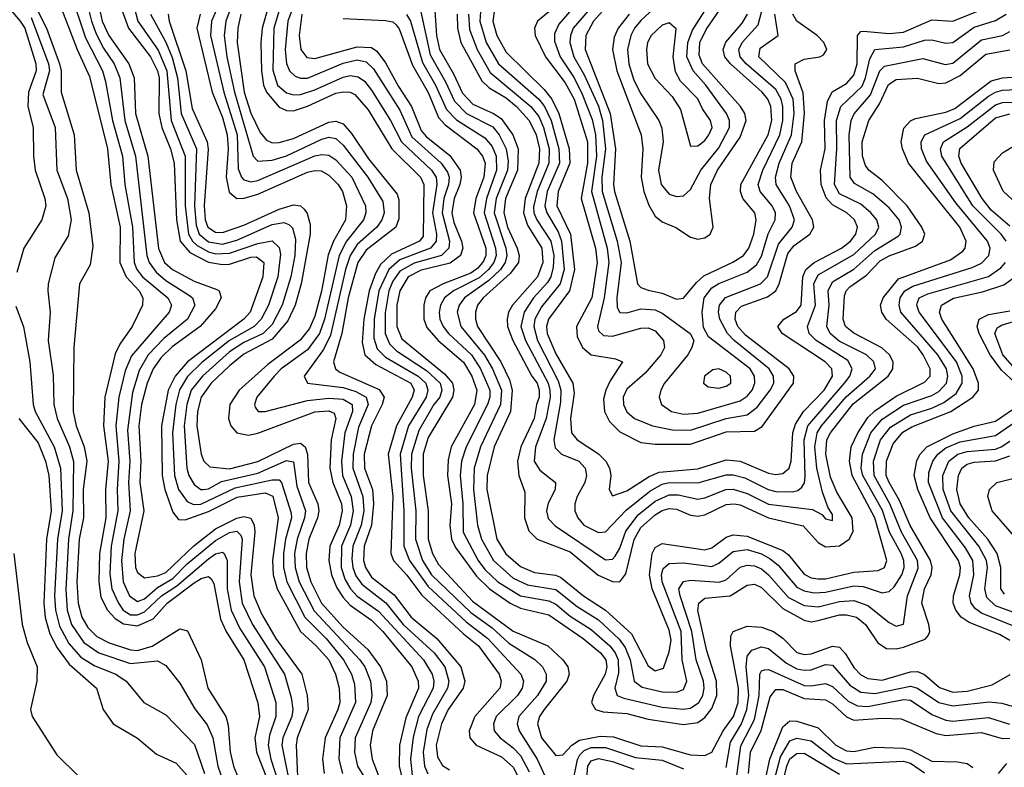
# Model space of a CAD drawing. Header units: inches. Extents: x 990535 to 1117859, y 769386 to 892122.
# Tile 858 of 1056: x 1053758 to 1056535, y 876227 to 878334. Entities that reach past the tile are written whole.
import ezdxf

# ---------------------------------------------------------------- set-up
doc = ezdxf.new("R2010")
doc.units = ezdxf.units.IN
doc.header["$MEASUREMENT"] = 0
doc.layers.add('B0857', color=7, linetype='Continuous')

msp = doc.modelspace()

# ---------------------------------------------------------------- linework, layer by layer
at = {"layer": 'B0857', "color": 5}
for points, elevation in [([(1055410, 878473.7), (1055278.6, 878321.4), (1055266, 878294), (1055266.5, 878273.5), (1055281.8, 878230), (1055321.9, 878170), (1055344.5, 878124.5), (1055372.6, 878052.6), (1055381.9, 878010), (1055384.8, 877950), (1055370.7, 877850), (1055414.8, 877690), (1055419.8, 877650), (1055406.3, 877550), (1055387.1, 877470), (1055390, 877457.4), (1055404.6, 877444.6), (1055430, 877442.4), (1055510, 877464.8), (1055530, 877465.8), (1055550, 877457.3), (1055573.7, 877430), (1055576.6, 877410), (1055566.2, 877390), (1055522.2, 877337.8), (1055470, 877293.4), (1055459.9, 877270), (1055461, 877250), (1055470, 877229.1), (1055491.7, 877210), (1055542.9, 877190), (1055598.5, 877178.5), (1055650, 877177.2), (1055750, 877210.4), (1055810, 877220.7), (1055838, 877242), (1055874.6, 877290), (1055884.5, 877310), (1055883.7, 877330), (1055871.3, 877350), (1055772.9, 877430), (1055754.3, 877450), (1055732.8, 877490), (1055729.1, 877510), (1055731.7, 877530), (1055748.5, 877551.4), (1055846.7, 877590), (1055867.1, 877610), (1055898.3, 877701.7), (1055936.2, 877750), (1055943.3, 877770), (1055929.3, 877810), (1055891.1, 877870), (1055889.1, 877890), (1055899.6, 877930), (1055934.8, 878010), (1055942.2, 878070), (1055939.1, 878110), (1055917.3, 878157.3), (1055842.6, 878230), (1055845.8, 878254.2), (1055896.5, 878290), (1055888, 878350)], 3640), ([(1054383.9, 878450), (1054339.2, 878330), (1054334.6, 878290), (1054342, 878230), (1054363.6, 878130), (1054416.6, 877950), (1054430, 877935.8), (1054470, 877938.2), (1054510, 877950.7), (1054610, 877997.9), (1054630, 878003.6), (1054650, 877999.2), (1054670, 877980.4), (1054739.9, 877890), (1054782.2, 877822.2), (1054785.4, 877790), (1054779.1, 877770), (1054764.7, 877750), (1054710, 877700.3), (1054689.6, 877670), (1054676.5, 877630), (1054634.9, 877445.1), (1054615, 877405), (1054560.1, 877330), (1054569.8, 877309.8), (1054670, 877297.7), (1054706.4, 877286.4), (1054735.3, 877270), (1054740.5, 877250), (1054713.9, 877186.1), (1054698.6, 877110), (1054697.9, 877070), (1054725.3, 876990), (1054728.1, 876950), (1054721.1, 876910), (1054697.6, 876850), (1054694.6, 876814.6), (1054697.7, 876790), (1054706.4, 876766.4), (1054722.9, 876742.9), (1054791, 876691), (1054839.6, 876630), (1054927.3, 876550), (1054957.2, 876510), (1054968.3, 876470), (1054964.5, 876450), (1054922.6, 876377.4), (1054906.6, 876333.4), (1054896.2, 876270), (1054899.2, 876230), (1054909, 876209)], 3260), ([(1055439.2, 878450), (1055319.2, 878310), (1055310.9, 878290), (1055309.4, 878270), (1055321.1, 878230), (1055350, 878178.5), (1055390, 878090.4), (1055402, 878050), (1055409.7, 877970), (1055400, 877890), (1055400.3, 877850), (1055443.1, 877710), (1055453.9, 877650), (1055442.1, 877550), (1055443.3, 877523.3), (1055450, 877509.3), (1055470, 877508.3), (1055510, 877519.2), (1055550, 877516.5), (1055570, 877506.9), (1055649, 877450), (1055658.9, 877430), (1055653.4, 877410), (1055641.9, 877390), (1055576.5, 877310), (1055565.8, 877290), (1055561.6, 877270), (1055568.4, 877250), (1055595.9, 877230), (1055630, 877222.7), (1055670, 877225.5), (1055790, 877260.2), (1055810, 877273.1), (1055823.5, 877290), (1055831.5, 877310), (1055830.2, 877330), (1055817.8, 877350), (1055700.9, 877440.9), (1055686.6, 877466.6), (1055682.3, 877510), (1055688.3, 877550), (1055710, 877578.9), (1055730, 877591.1), (1055810, 877623), (1055836.3, 877643.7), (1055850, 877668.1), (1055869.2, 877730.8), (1055888.6, 877770), (1055889.7, 877790), (1055880.4, 877810), (1055846, 877850), (1055840.5, 877870), (1055853.6, 877910), (1055901.7, 878010), (1055910, 878050), (1055910, 878090), (1055905, 878110), (1055890, 878137.5), (1055806.8, 878210), (1055790.2, 878230), (1055785.8, 878250), (1055795.7, 878270), (1055840.2, 878319.8), (1055864.5, 878410)], 3660), ([(1054341.8, 878430), (1054299.3, 878330), (1054296.3, 878290), (1054334, 878130), (1054370.9, 878010), (1054374.4, 877914.4), (1054383.2, 877890), (1054390, 877882.6), (1054410, 877877.7), (1054430, 877881.4), (1054590, 877950.2), (1054610, 877954.4), (1054630, 877952.2), (1054650, 877939.2), (1054694.5, 877890), (1054733.2, 877810), (1054734.3, 877790), (1054727.4, 877770), (1054679.2, 877710), (1054658.8, 877670), (1054617.6, 877490), (1054603.9, 877450), (1054570, 877403.8), (1054495.7, 877350), (1054475.8, 877330), (1054426.5, 877270), (1054420.1, 877250), (1054422.5, 877242.5), (1054430.2, 877230.2), (1054450, 877229.7), (1054570, 877260.6), (1054630, 877267.4), (1054670, 877264.4), (1054695.5, 877250), (1054696.3, 877230), (1054675.1, 877170), (1054665.5, 877090), (1054668.7, 877050), (1054692.5, 876990), (1054698.6, 876950), (1054690.9, 876910), (1054665.1, 876850), (1054664.8, 876790), (1054675.9, 876755.9), (1054690.7, 876730), (1054710, 876709.6), (1054770, 876667.6), (1054896.3, 876530), (1054921.5, 876490), (1054925.8, 876470), (1054924, 876450), (1054883, 876370), (1054868, 876312), (1054859.9, 876250), (1054865.1, 876205.1)], 3240), ([(1054551, 878430), (1054513.8, 878330), (1054506.2, 878250), (1054510.4, 878210.5), (1054519, 878190), (1054534.7, 878174.7), (1054550, 878169.3), (1054570, 878169.6), (1054670, 878212.1), (1054710, 878221), (1054735.4, 878215.4), (1054756, 878196), (1054830, 878079.2), (1054864.3, 878004.3), (1054946.6, 877930), (1054964.3, 877904.3), (1054969.1, 877890), (1054967.6, 877870), (1054954, 877830), (1054949.1, 877790), (1054969.9, 877710), (1054967.8, 877690), (1054947.5, 877670), (1054870, 877647.9), (1054830, 877625.3), (1054810, 877597), (1054799.1, 877570), (1054788.4, 877508.4), (1054788.5, 877450), (1054800.8, 877420.8), (1054820.9, 877400.9), (1054905.2, 877345.2), (1054943.7, 877310), (1054948.9, 877290), (1054942.5, 877270), (1054926.1, 877250), (1054883.7, 877176.3), (1054863.3, 877110), (1054862, 877070), (1054874.8, 876950), (1054874.1, 876870), (1054894.4, 876810), (1054919.2, 876770), (1055030, 876663.5), (1055090, 876620), (1055137.2, 876577.2), (1055211, 876531), (1055232.3, 876510), (1055242.8, 876490), (1055243, 876470), (1055218.5, 876430), (1055165.5, 876370), (1055160.5, 876350), (1055166.4, 876330), (1055217.6, 876250), (1055250, 876178.7)], 3360), ([(1055470, 878435.2), (1055375.9, 878330), (1055354.6, 878290), (1055352.6, 878250), (1055423.2, 878070), (1055438.2, 877970), (1055432.5, 877870), (1055435.3, 877850), (1055479, 877710), (1055500.3, 877590), (1055510, 877579.4), (1055530, 877571.8), (1055570, 877563.1), (1055610, 877547), (1055630, 877549.6), (1055666.4, 877593.6), (1055687.7, 877612.2), (1055769.2, 877650.8), (1055798.9, 877670), (1055814.5, 877690), (1055828.4, 877730), (1055835.1, 877770), (1055830.9, 877790), (1055797.7, 877830), (1055790.5, 877850), (1055791.8, 877870), (1055868.4, 878010), (1055878.7, 878050), (1055876.5, 878090), (1055867.8, 878110), (1055851.8, 878130), (1055763, 878210), (1055746.8, 878230), (1055742, 878250), (1055749, 878271), (1055795.2, 878324.8), (1055810.5, 878349.5)], 3680), ([(1053691.9, 878410), (1053759.3, 878330), (1053772.4, 878310), (1053803.5, 878210), (1053804.2, 878190), (1053783, 878130), (1053781, 878090), (1053795.9, 878030), (1053796.7, 877950), (1053801.7, 877910), (1053829.2, 877830), (1053831.7, 877810), (1053820.5, 877770), (1053769.4, 877690), (1053750, 877621.3)], 2940), ([(1053784.2, 878410), (1053833.6, 878310), (1053870.3, 878210), (1053875.4, 878190), (1053875.4, 878130), (1053911.8, 878010), (1053917.2, 877910), (1053953.3, 877790), (1053964.2, 877695.8), (1053956.6, 877643.4), (1053926.5, 877590), (1053911.1, 877410), (1053908.8, 877230), (1053916.9, 877190), (1053939.9, 877130), (1053946.9, 877090), (1053937.1, 877010), (1053937.6, 876930), (1053925.5, 876870), (1053918.7, 876750), (1053922.8, 876690), (1053932.9, 876650), (1053950, 876620.8), (1053975.9, 876595.9), (1054010, 876578.2), (1054070, 876557.9), (1054090, 876556.3), (1054131.7, 876568.3), (1054210, 876617.5), (1054231.4, 876611.4), (1054270.1, 876530), (1054288.4, 876450), (1054339.6, 876370), (1054345.8, 876345.8), (1054351.1, 876271.1), (1054360.8, 876230), (1054385.7, 876170)], 2980), ([(1053866.8, 878390), (1053920.2, 878250), (1053954.4, 878174.4), (1054005.2, 877970), (1054014.7, 877870), (1054041.4, 877750), (1054040.7, 877650), (1054057.8, 877610), (1054094.6, 877570), (1054105.4, 877550), (1054104.7, 877530), (1054074.7, 877470), (1054040.1, 877419.9), (1054027.1, 877392.9), (1053998.3, 877270), (1053994.2, 877190), (1054007.4, 877090), (1053999.5, 877010), (1054001.3, 876930), (1053983.2, 876830), (1053981.1, 876750), (1053987.1, 876707.1), (1054006, 876670), (1054026.8, 876646.8), (1054051.1, 876631.1), (1054090, 876625.5), (1054134.4, 876645.6), (1054174, 876690), (1054250, 876747.4), (1054270, 876759.6), (1054290, 876764.8), (1054298.1, 876758.1), (1054305.3, 876745.3), (1054324.4, 876644.4), (1054340.2, 876610), (1054390, 876530), (1054429.1, 876409.1), (1054434.5, 876370), (1054421.4, 876310), (1054425.6, 876270), (1054470, 876157.6)], 3020), ([(1053900.8, 878410), (1053943.4, 878283.4), (1053991.5, 878190), (1054000.1, 878160.1), (1054019.5, 878050), (1054048.1, 877950), (1054054.3, 877870), (1054075.8, 877750), (1054080.5, 877650), (1054088.7, 877630), (1054104, 877610), (1054176.2, 877550), (1054186.3, 877530), (1054179.2, 877510), (1054073.1, 877386.9), (1054055.2, 877344.8), (1054037.8, 877270), (1054029.3, 877190), (1054037.4, 877090), (1054032.5, 877010), (1054034.8, 876950), (1054016.4, 876850), (1054012.6, 876772.6), (1054017.6, 876730), (1054036.3, 876690), (1054049.9, 876669.9), (1054070, 876657.2), (1054090, 876656.9), (1054110, 876665.4), (1054157.9, 876710), (1054201.1, 876738.9), (1054290, 876815), (1054310, 876828.7), (1054330, 876833.3), (1054334.9, 876830), (1054342.9, 876810), (1054342.9, 876730), (1054354.4, 876670), (1054378.8, 876618.8), (1054448.2, 876510), (1054479.9, 876410), (1054480.5, 876370), (1054462, 876318), (1054458.5, 876290), (1054466.2, 876250), (1054510, 876113.7)], 3040), ([(1053941.2, 878410), (1053960.8, 878330), (1053974.1, 878294.1), (1053994.2, 878254.2), (1054024.1, 878210), (1054040.6, 878170), (1054054.2, 878050), (1054084.3, 877950), (1054116.8, 877670), (1054123, 877650), (1054142.5, 877622.5), (1054170, 877599.5), (1054237.3, 877557.3), (1054245.5, 877550), (1054251.9, 877530), (1054230.9, 877490), (1054164.5, 877435.5), (1054120.7, 877390), (1054094.7, 877345.3), (1054076.1, 877283.9), (1054062.2, 877177.8), (1054068.9, 877090), (1054065.2, 877030), (1054069.3, 876950), (1054051.4, 876870), (1054045, 876810), (1054050, 876750), (1054067.2, 876710), (1054090, 876694.1), (1054110, 876701.6), (1054146.4, 876733.6), (1054190, 876759), (1054230, 876801), (1054310, 876866.8), (1054350, 876889.2), (1054370, 876892.8), (1054381.4, 876881.4), (1054385.3, 876870), (1054376.6, 876750), (1054385.8, 876690), (1054414.7, 876630), (1054504.4, 876490), (1054524, 876424), (1054528.1, 876390), (1054525, 876370), (1054500.2, 876310), (1054497.2, 876290), (1054525, 876150)], 3060), ([(1055291.1, 878390), (1055218.1, 878330), (1055209.7, 878310), (1055211.8, 878290), (1055240.8, 878230), (1055296.6, 878156.6), (1055321.4, 878110), (1055359.1, 877990), (1055359.7, 877930), (1055341.3, 877830), (1055381.5, 877690), (1055386.2, 877650), (1055371.8, 877550), (1055328.1, 877470), (1055330, 877441.6), (1055345.4, 877410), (1055370, 877389.8), (1055438.2, 877378.2), (1055458, 877370), (1055423.1, 877316.9), (1055410.8, 877290), (1055404.8, 877264.8), (1055407, 877230), (1055421.7, 877201.7), (1055450, 877172.7), (1055510, 877143), (1055550, 877137.8), (1055650, 877137.8), (1055750, 877172.7), (1055830, 877174.8), (1055852.1, 877187.9), (1055940.4, 877310), (1055941.3, 877330), (1055928.1, 877350), (1055805, 877445), (1055783.2, 877470), (1055775.9, 877490), (1055777.4, 877510), (1055793.1, 877526.9), (1055866.6, 877553.4), (1055890.1, 877569.9), (1055900.2, 877590), (1055924.4, 877675.6), (1055942, 877698), (1055985.8, 877730), (1055997.5, 877750), (1055994.1, 877770), (1055948.6, 877850), (1055932.3, 877890), (1055936.4, 877930), (1055963.4, 877990), (1055971.5, 878070), (1055967.8, 878127.8), (1055945.3, 878190), (1055944.6, 878210), (1055970, 878222.6), (1056014.8, 878230), (1056025.1, 878234.9), (1056034.1, 878250), (1056026.2, 878270), (1056006.8, 878290), (1055949.3, 878330), (1055938.2, 878350)], 3620), ([(1055477.1, 878350), (1055445.3, 878310), (1055434.8, 878285.2), (1055430.2, 878250), (1055442.3, 878190), (1055511, 878010), (1055515.6, 877970), (1055510.5, 877890), (1055517.7, 877850), (1055531.9, 877811.9), (1055550, 877780.9), (1055570, 877764.4), (1055608.2, 877748.2), (1055650, 877720.9), (1055670, 877715.7), (1055690, 877719.4), (1055705.6, 877730), (1055713.5, 877750), (1055703.4, 877830), (1055706.8, 877870), (1055725.9, 877910), (1055790, 878003.2), (1055806.7, 878050), (1055803.3, 878070), (1055790.9, 878090), (1055683.7, 878210), (1055673.9, 878233.9), (1055675.6, 878270), (1055693.6, 878306.4), (1055750, 878388.6)], 3720), ([(1055581.3, 878398.7), (1055510, 878332.4), (1055491.9, 878310), (1055481.3, 878290), (1055472, 878250), (1055475.8, 878210), (1055490, 878164.3), (1055510, 878125), (1055560.3, 878050), (1055569, 878029), (1055572.8, 877990), (1055559.2, 877910), (1055567.4, 877870), (1055590, 877842.8), (1055610, 877835.5), (1055630, 877837.5), (1055650, 877855.3), (1055679, 877910), (1055730, 877972.7), (1055759.3, 878030), (1055760, 878050), (1055751.4, 878070), (1055693.2, 878150), (1055656.9, 878190), (1055639.4, 878230), (1055642.4, 878270), (1055654.9, 878305.1), (1055710, 878391.4)], 3740), ([(1053982.2, 878370), (1053990.9, 878330), (1054008.9, 878290), (1054065.6, 878210), (1054080.6, 878170), (1054084.7, 878070), (1054119.6, 877950), (1054149.3, 877689.3), (1054166.8, 877650), (1054189.2, 877630), (1054250, 877597.8), (1054314.3, 877574.3), (1054320.7, 877570), (1054325.9, 877550), (1054310, 877519.1), (1054266.9, 877470), (1054187.7, 877412.2), (1054157.4, 877382.6), (1054134.3, 877350), (1054117.2, 877310), (1054101.9, 877250), (1054094.2, 877190), (1054099.7, 877090), (1054097.1, 877030), (1054108.2, 876950), (1054082.8, 876830), (1054084.9, 876790), (1054090, 876776.4), (1054110, 876761.4), (1054146.8, 876766.8), (1054170, 876776.3), (1054248.7, 876851.3), (1054310, 876899.5), (1054370, 876928.9), (1054390, 876933.7), (1054410, 876929.7), (1054419.6, 876910), (1054420.9, 876890), (1054409.6, 876770), (1054418.3, 876710), (1054439.6, 876659.6), (1054480, 876590), (1054554.1, 876490), (1054568.4, 876430), (1054571.3, 876390), (1054540.6, 876310), (1054537.2, 876290), (1054541, 876201)], 3080), ([(1054043.1, 878370), (1054064.7, 878310), (1054126.5, 878230), (1054146.4, 878190), (1054151.2, 878170), (1054150.3, 878070), (1054159, 878030), (1054183.1, 877970), (1054193.5, 877930), (1054199.9, 877770), (1054211, 877710), (1054238.2, 877678.2), (1054290, 877650.8), (1054330, 877643.9), (1054350, 877645.4), (1054410, 877665.4), (1054426.1, 877666.1), (1054446.3, 877650), (1054443.4, 877610), (1054407.5, 877510), (1054390.1, 877489.9), (1054231.1, 877370), (1054196, 877330), (1054176.8, 877290), (1054158.3, 877190), (1054160.1, 877050), (1054167.7, 877010), (1054190, 876946), (1054205.4, 876925.4), (1054225.1, 876925.1), (1054290, 876948.2), (1054371.6, 876988.4), (1054450, 877001), (1054471.5, 876991.5), (1054487.1, 876930), (1054470.9, 876810), (1054472.9, 876770), (1054483.8, 876730), (1054549.6, 876610), (1054594.5, 876570), (1054630, 876529.7), (1054649, 876490), (1054658.5, 876450), (1054660.8, 876410), (1054655.4, 876390), (1054619.9, 876310), (1054611.8, 876250), (1054616.5, 876210)], 3120), ([(1054081.1, 878370), (1054090.9, 878330), (1054148.7, 878248.7), (1054173.1, 878190), (1054185.4, 878050), (1054224.8, 877950), (1054224.7, 877810), (1054234.1, 877730), (1054245, 877710), (1054258.1, 877698.1), (1054290, 877680), (1054310, 877674.8), (1054350, 877676.2), (1054430, 877703.1), (1054470, 877711.1), (1054490, 877692.4), (1054493.3, 877673.3), (1054486, 877610), (1054459.5, 877530), (1054438.8, 877490), (1054418.8, 877470), (1054350, 877429.7), (1054271.7, 877368.3), (1054231.5, 877328.5), (1054208.6, 877291.4), (1054197.9, 877250), (1054188.8, 877170), (1054194.7, 877050), (1054206.2, 877010), (1054230, 876976.4), (1054248.3, 876968.3), (1054268.9, 876968.9), (1054365.5, 877014.5), (1054470, 877037.3), (1054490, 877037), (1054496.7, 877030), (1054523.4, 876943.4), (1054524.1, 876930), (1054507.5, 876870), (1054502.2, 876830), (1054502.4, 876790), (1054511.4, 876750), (1054562, 876650), (1054622, 876590), (1054671.4, 876530), (1054693.8, 876490), (1054701.9, 876461.9), (1054705, 876410), (1054661.1, 876310), (1054658, 876250), (1054667.9, 876210)], 3140), ([(1054458.5, 878370), (1054442, 878310), (1054437.9, 878270), (1054440, 878190), (1054445.5, 878150), (1054454, 878130), (1054490, 878088.1), (1054510, 878078.7), (1054530, 878077.2), (1054570, 878090.4), (1054650, 878126.8), (1054671.1, 878131.1), (1054690, 878129.6), (1054703, 878123), (1054740.6, 878080.6), (1054807.2, 877970), (1054888.3, 877890), (1054897.9, 877870), (1054895.7, 877724.3), (1054885.6, 877710), (1054806.9, 877673.1), (1054775.7, 877644.3), (1054761.3, 877618.7), (1054743.9, 877570), (1054728.6, 877490), (1054724.2, 877424.2), (1054731.7, 877390), (1054762.2, 877362.2), (1054861.4, 877310), (1054870.5, 877290), (1054865.2, 877270), (1054820.2, 877190), (1054796.7, 877110), (1054809.9, 876990), (1054804.2, 876830), (1054812.1, 876810), (1054850, 876769.1), (1054891.9, 876711.9), (1055010, 876603.2), (1055052.2, 876570), (1055110.3, 876490), (1055116, 876470), (1055112, 876450), (1055041.7, 876370), (1055025.7, 876330), (1055027.3, 876310), (1055045.5, 876290), (1055117, 876257), (1055150, 876227.8), (1055182.9, 876162.9)], 3320), ([(1054492.9, 878370), (1054475.1, 878310), (1054472, 878192), (1054485, 878150), (1054510, 878128.1), (1054530, 878122.2), (1054550, 878123.2), (1054590, 878136.3), (1054670, 878172.3), (1054690, 878176.6), (1054712.9, 878172.9), (1054730, 878161.4), (1054750, 878136), (1054803.7, 878050), (1054835.1, 877990), (1054918.9, 877910), (1054932.1, 877890), (1054934.5, 877870), (1054921.9, 877790), (1054933.4, 877730), (1054932.9, 877710), (1054916.7, 877690), (1054830, 877657.8), (1054799, 877630), (1054771, 877570), (1054757.3, 877490), (1054756.8, 877436.8), (1054766.3, 877406.3), (1054790, 877382.9), (1054881.7, 877330), (1054903.6, 877310), (1054909.1, 877290), (1054904.3, 877270), (1054854.8, 877190), (1054830.8, 877110), (1054841.6, 876950), (1054841.2, 876850), (1054857.4, 876810), (1054910, 876736.4), (1055017.5, 876637.5), (1055078.5, 876590), (1055171.5, 876490), (1055178.5, 876470), (1055175.1, 876450), (1055161.8, 876430), (1055101.5, 876370), (1055093.9, 876350), (1055096.5, 876330), (1055112.9, 876310), (1055150, 876282.4), (1055170, 876260.2), (1055194.5, 876214.5)], 3340), ([(1054886.1, 878370), (1054915.6, 878235.6), (1054959.2, 878159.2), (1054984.4, 878104.4), (1055018.3, 878070), (1055092.3, 878032.3), (1055110.4, 878010), (1055130.2, 877970), (1055135.6, 877935.6), (1055133.4, 877910), (1055101.4, 877830), (1055095.9, 877790), (1055128.6, 877690), (1055132.2, 877670), (1055127.5, 877650), (1055113.5, 877630), (1055081, 877599), (1055012.6, 877550), (1054997, 877530), (1054991.9, 877510), (1055002.5, 877470), (1055068.6, 877388.6), (1055091.2, 877350), (1055116.5, 877290), (1055113.7, 877250), (1055057.8, 877130), (1055039.4, 877070), (1055037.6, 877010), (1055049.4, 876910), (1055060.3, 876870), (1055093.7, 876810), (1055150, 876760), (1055190, 876741.4), (1055270, 876728), (1055330, 876680.4), (1055390, 876642.9), (1055448.1, 876588.1), (1055465.3, 876565.3), (1055479.9, 876530), (1055491.2, 876470), (1055513.4, 876453.4), (1055570, 876439.6), (1055610, 876439.4), (1055630, 876446.7), (1055639.1, 876470), (1055626.3, 876530), (1055623.8, 876610), (1055569.4, 876750), (1055567.9, 876770), (1055572.3, 876787.7), (1055590, 876801.4), (1055630, 876803.6), (1055710, 876793.1), (1055730, 876802.8), (1055770, 876835.6), (1055810, 876840.6), (1055850, 876828.5), (1055874.8, 876814.8), (1055896.8, 876796.8), (1055950, 876735.1), (1055970, 876724.8), (1055998.7, 876718.7), (1056030, 876720.8), (1056110, 876738.7), (1056136.3, 876736.3), (1056190, 876719.2), (1056199.3, 876720.7), (1056210, 876722.9), (1056224.1, 876735.9), (1056246, 876770), (1056252.4, 876790), (1056251.5, 876810), (1056244, 876830), (1056210.6, 876890), (1056191, 876951), (1056135.7, 877050), (1056131.1, 877070), (1056134.7, 877110), (1056157.9, 877170), (1056190, 877208.3), (1056250, 877247.8), (1056330, 877275.1), (1056350, 877286.2), (1056371.8, 877310), (1056375.8, 877330), (1056371.3, 877350), (1056346.8, 877390), (1056242.7, 877510), (1056238.5, 877530), (1056241, 877550), (1056254.2, 877570), (1056276.3, 877583.7), (1056444.1, 877635.9), (1056470, 877647.7), (1056490.8, 877670), (1056494.4, 877690), (1056487, 877710), (1056397.7, 877817.7), (1056315.5, 877935.5), (1056301.3, 877970), (1056300.4, 877990), (1056310.4, 878009.6), (1056410, 878055.4), (1056490, 878119.2), (1056510, 878130), (1056530, 878135.3), (1056590, 878138.6)], 3460), ([(1054927, 878387), (1054933, 878290), (1054942.2, 878250), (1054981.8, 878181.8), (1055007.2, 878127.2), (1055036.2, 878096.2), (1055094.2, 878070), (1055115.5, 878055.5), (1055148.5, 878010), (1055163.6, 877970), (1055162, 877910), (1055128.1, 877830), (1055123.1, 877790), (1055133.3, 877750), (1055160.9, 877690), (1055166.6, 877670), (1055164.5, 877650), (1055141.5, 877618.5), (1055065.4, 877550), (1055049.5, 877530), (1055043.1, 877510), (1055043, 877490), (1055049.4, 877470), (1055114.4, 877370), (1055138.9, 877318.9), (1055147.2, 877290), (1055142.4, 877230), (1055096, 877130), (1055076.1, 877050), (1055075.7, 877010), (1055103.1, 876870), (1055128.5, 876828.5), (1055170, 876793.5), (1055210, 876776.1), (1055269, 876769), (1055282.9, 876762.9), (1055347.7, 876710), (1055410, 876670.3), (1055482.9, 876602.9), (1055530, 876512.7), (1055550, 876499.2), (1055573.6, 876506.4), (1055590, 876552.4), (1055594.9, 876585.1), (1055590, 876614), (1055541.3, 876730), (1055533.7, 876770), (1055541.7, 876830), (1055550, 876847.1), (1055570, 876858.1), (1055690, 876839.7), (1055710, 876846), (1055750, 876875.6), (1055770, 876882.6), (1055810, 876878.3), (1055910, 876838.5), (1055925.7, 876825.7), (1055970, 876771.6), (1055990, 876761.6), (1056010, 876758), (1056030, 876758.8), (1056110, 876777.5), (1056178.5, 876781.5), (1056196.4, 876790), (1056203.3, 876810), (1056169.7, 876930), (1056105.6, 877050), (1056098.2, 877090), (1056102.5, 877130), (1056121.5, 877170), (1056150, 877213), (1056170, 877231.9), (1056230, 877272.9), (1056310, 877312.4), (1056325.3, 877330), (1056325.9, 877350), (1056306.3, 877390), (1056290, 877411.9), (1056201.9, 877490), (1056189.6, 877510), (1056185.1, 877530), (1056193.4, 877550), (1056236.1, 877603.9), (1056382.8, 877657.2), (1056417.7, 877682.3), (1056424.1, 877690), (1056427, 877710), (1056409, 877750), (1056264.2, 877930), (1056247.3, 877970), (1056244.1, 877990), (1056251.6, 878028.4), (1056270, 878049.3), (1056284.4, 878055.6), (1056370, 878073.7), (1056395.6, 878084.4), (1056497.9, 878162.1), (1056529.2, 878170.8), (1056570, 878173.7)], 3480), ([(1055058.4, 878370), (1055055.9, 878330), (1055073.9, 878270), (1055108.5, 878210), (1055222.4, 878110), (1055238.1, 878090), (1055256.6, 878050), (1055278.7, 877970), (1055280, 877930), (1055245.7, 877850), (1055239.4, 877810), (1055244.5, 877790), (1055276.1, 877736.1), (1055286, 877710), (1055293, 877630), (1055282.2, 877590), (1055230, 877525.4), (1055211.2, 877490), (1055207.7, 877470), (1055217.9, 877430), (1055276.2, 877316.2), (1055283.9, 877290), (1055283.4, 877256.6), (1055264.6, 877150), (1055267.9, 877127.9), (1055286, 877110), (1055334.4, 877090), (1055353, 877070), (1055356.7, 877050), (1055351.4, 877030), (1055330.1, 876990), (1055323.4, 876970), (1055323.3, 876950), (1055331.7, 876930), (1055349.3, 876910), (1055390, 876888.7), (1055410, 876890.5), (1055468.5, 876951.5), (1055534.6, 877005.4), (1055570, 877024.8), (1055590, 877029.5), (1055670, 877029), (1055750, 877051.1), (1055770, 877051.5), (1055802.7, 877042.7), (1055869.1, 877010), (1055890, 877004.8), (1055936.1, 877003.9), (1055952.2, 877007.8), (1055963.6, 877016.4), (1055971.4, 877028.6), (1055973.5, 877046.5), (1055970, 877150), (1055980.2, 877190), (1056083.9, 877310), (1056098.8, 877330), (1056105.7, 877350), (1056093.3, 877373.3), (1056004.1, 877430), (1055984.7, 877450), (1055979.3, 877470), (1056002.2, 877530), (1055997.1, 877590), (1056010, 877615.1), (1056110, 877672.4), (1056171.2, 877730), (1056181.1, 877750), (1056175.2, 877770), (1056157.9, 877790), (1056130, 877814.2), (1056070, 877843.5), (1056056.2, 877870), (1056062.6, 877970), (1056061.5, 878050), (1056073.7, 878090), (1056133.4, 878146.6), (1056143.5, 878170), (1056155.6, 878224.4), (1056170, 878250.1), (1056250, 878258.2), (1056310, 878276.8), (1056330, 878277.8), (1056370, 878267.8), (1056390, 878269.8), (1056450, 878313), (1056510, 878332.2), (1056539.9, 878350)], 3560), ([(1055096.9, 878363.1), (1055092.7, 878330), (1055103.6, 878290), (1055130, 878242.4), (1055237.5, 878137.5), (1055258.8, 878110), (1055278.3, 878070), (1055307.8, 877970), (1055309.3, 877930), (1055276.7, 877850), (1055272.9, 877810), (1055311, 877730), (1055322.5, 877630), (1055308.1, 877570), (1055249.3, 877490), (1055244, 877470), (1055245.3, 877450), (1055270, 877392.4), (1055317.5, 877310), (1055322, 877282), (1055311.5, 877210), (1055314.3, 877170), (1055329.7, 877150), (1055390, 877110.6), (1055410.7, 877090), (1055421.4, 877070), (1055425.1, 877050), (1055420.1, 877010), (1055430, 876992.6), (1055470, 877006.8), (1055533.1, 877046.9), (1055561.2, 877058.8), (1055670, 877068.7), (1055750, 877093.4), (1055790, 877089.8), (1055870, 877056.6), (1055890, 877052.6), (1055910, 877055.2), (1055927.8, 877070), (1055934, 877090), (1055938.7, 877170), (1055945.9, 877194.1), (1055968.7, 877230), (1056027, 877290), (1056050, 877330), (1056047.9, 877350), (1056029.9, 877370), (1055908.5, 877450), (1055896.1, 877470), (1055913.2, 877490), (1055948.2, 877511.8), (1055961.7, 877530), (1055966.2, 877610), (1055975.4, 877630), (1055998.5, 877650), (1056075.3, 877690), (1056100.9, 877710), (1056116.3, 877730), (1056120.4, 877750), (1056112, 877770), (1056091, 877790), (1056050, 877812.5), (1056032.2, 877832.2), (1056018.6, 877870), (1056016.1, 877910), (1056029.1, 877970), (1056028, 878050), (1056036.2, 878103.8), (1056049.5, 878130.5), (1056090, 878154.9), (1056110, 878177.5), (1056119.3, 878210), (1056120.3, 878290), (1056130, 878300.7), (1056137.6, 878302.4), (1056210, 878295.6), (1056250, 878299.6), (1056330, 878333.5), (1056390, 878330.3), (1056490, 878370.9)], 3580), ([(1053790, 878340.1), (1053839.2, 878210), (1053842.3, 878190), (1053823.6, 878123.6), (1053857.9, 878030), (1053862.3, 877910), (1053893.2, 877830), (1053903.5, 877770), (1053895.1, 877724.9), (1053856.8, 877663.2), (1053838.2, 877590), (1053837.4, 877570), (1053843.5, 877510), (1053838.2, 877430), (1053852.1, 877332.1), (1053854.6, 877250), (1053863.8, 877210), (1053898.8, 877130), (1053909.3, 877089.3), (1053907.6, 876950), (1053895.2, 876870), (1053888.2, 876728.2), (1053892.2, 876670), (1053904, 876630), (1053939.1, 876579.1), (1053980.8, 876550), (1054070, 876520.2), (1054146.7, 876526.8), (1054170, 876513.7), (1054210, 876464.4), (1054251.6, 876391.6), (1054287.1, 876347.1), (1054303.1, 876310), (1054316.6, 876230), (1054330.9, 876190)], 2960), ([(1054127, 878350), (1054170, 878271.1), (1054187.8, 878227.8), (1054202.7, 878170), (1054213.5, 878070), (1054256.5, 877970), (1054250.8, 877809.2), (1054255.5, 877755.5), (1054264.4, 877730), (1054290, 877708.1), (1054330, 877701.9), (1054370, 877712.7), (1054470, 877757), (1054502.6, 877762.6), (1054517.4, 877757.4), (1054527.4, 877747.4), (1054536, 877716), (1054533.6, 877670), (1054523, 877610), (1054498.6, 877530), (1054470, 877475.2), (1054444.7, 877450), (1054390, 877424.4), (1054350, 877397.8), (1054273.2, 877330), (1054241.1, 877290), (1054229.1, 877250), (1054221.7, 877190), (1054229.7, 877070), (1054235.1, 877050), (1054250, 877024), (1054268.5, 877010), (1054275.6, 877010), (1054290, 877012), (1054326.9, 877033.1), (1054430, 877056.3), (1054510, 877092.1), (1054530, 877088.4), (1054539.8, 877019.8), (1054564.1, 876950), (1054561.3, 876930), (1054540.4, 876870), (1054533.2, 876830), (1054534.5, 876790), (1054545.9, 876750), (1054588.2, 876668.2), (1054717.3, 876530), (1054731.2, 876510), (1054747.5, 876470), (1054751.4, 876430), (1054747.9, 876410), (1054704.2, 876310), (1054702.1, 876270), (1054710.8, 876230), (1054750, 876166.3)], 3160), ([(1054176.8, 878350), (1054179.4, 878330), (1054226.2, 878190), (1054244.2, 878084.2), (1054287, 877990), (1054289.1, 877969.1), (1054278.3, 877810), (1054281.4, 877770), (1054288.1, 877750), (1054310, 877735), (1054330, 877734.2), (1054390, 877755.3), (1054490, 877800.7), (1054530, 877812.7), (1054549.5, 877809.5), (1054559.9, 877799.9), (1054568.3, 877788.4), (1054577, 877757), (1054577.6, 877730), (1054552, 877590), (1054534.5, 877530), (1054514.2, 877485.8), (1054470, 877434), (1054390, 877391.4), (1054350, 877358.8), (1054298, 877310), (1054269.6, 877270), (1054259.7, 877230), (1054257.3, 877190), (1054269.6, 877109.6), (1054277.6, 877090), (1054294, 877074), (1054350, 877068.2), (1054430, 877089), (1054530, 877138.2), (1054550, 877140.3), (1054563.1, 877130), (1054569.3, 877109.3), (1054572.7, 877030), (1054598.7, 876970), (1054601.4, 876950), (1054597.9, 876930), (1054573.6, 876870), (1054565.5, 876830), (1054567.2, 876790), (1054579.2, 876750), (1054609.5, 876689.5), (1054670, 876622.3), (1054739.5, 876559.5), (1054775.8, 876510), (1054792.7, 876470), (1054794.3, 876430), (1054753.1, 876330), (1054746.7, 876290), (1054752, 876250), (1054790.9, 876150)], 3180), ([(1054267.3, 878350), (1054257.9, 878310), (1054301.1, 878130), (1054330, 878058.2), (1054342.8, 878010), (1054345.6, 877970), (1054340.3, 877890), (1054348.6, 877848.6), (1054370, 877830.6), (1054390.9, 877830.9), (1054430, 877842.8), (1054570, 877904.1), (1054590, 877909.2), (1054607.9, 877907.9), (1054630, 877896.2), (1054656.1, 877870), (1054668.1, 877850), (1054679.7, 877810), (1054676.5, 877770), (1054643, 877710), (1054628.1, 877671.9), (1054608.7, 877568.7), (1054590, 877498.9), (1054575.6, 877464.4), (1054549.3, 877430.7), (1054457.6, 877362.4), (1054376.7, 877290), (1054350.9, 877250), (1054347.3, 877210), (1054353.8, 877190), (1054370, 877170.1), (1054403.5, 877163.5), (1054430, 877168.7), (1054590, 877229.5), (1054630, 877231.8), (1054644.9, 877224.9), (1054650, 877210), (1054636.5, 877150), (1054633, 877070), (1054641, 877030), (1054665.3, 876970), (1054667.3, 876950), (1054658.6, 876910), (1054632.2, 876850), (1054629.7, 876810), (1054637.3, 876770), (1054652.7, 876732.7), (1054670, 876705.4), (1054690, 876684.1), (1054750, 876642.2), (1054782, 876610), (1054863.4, 876510), (1054881.9, 876470), (1054882.4, 876450), (1054846.6, 876366.6), (1054828.7, 876290), (1054827.8, 876230), (1054844.1, 876164.1)], 3220), ([(1054381.7, 878350), (1054373.3, 878310), (1054371.6, 878270), (1054391, 878130), (1054410, 878071.3), (1054436.1, 878016.1), (1054454.3, 877994.3), (1054470, 877987.4), (1054490, 877988.1), (1054530, 877999.6), (1054630, 878045.4), (1054650, 878048.2), (1054670, 878041), (1054693.8, 878013.8), (1054741.9, 877941.9), (1054822.3, 877842.3), (1054826.9, 877826.9), (1054827.4, 877772.6), (1054819, 877750), (1054735, 877685), (1054711.3, 877650), (1054684, 877550), (1054666.9, 877450), (1054643.3, 877370), (1054648.5, 877350), (1054660.5, 877340.5), (1054771.8, 877291.8), (1054785.4, 877270), (1054780.6, 877250), (1054750, 877189.4), (1054729.6, 877110), (1054730.5, 877070), (1054752.6, 877010), (1054755.9, 876970), (1054750, 876910), (1054729.9, 876850), (1054728, 876810), (1054733, 876790), (1054750, 876763.2), (1054813.7, 876713.7), (1054862, 876650), (1054934.7, 876590), (1055001.6, 876510), (1055013.5, 876470), (1055008.9, 876450), (1054966.2, 876390), (1054947.7, 876350), (1054932.3, 876290), (1054936.4, 876256.4), (1054950, 876232.3), (1054970, 876220.2)], 3280), ([(1054553.9, 878350), (1054545.9, 878290), (1054551.2, 878250), (1054568, 878228), (1054590, 878224.6), (1054710, 878258.1), (1054750, 878255.5), (1054765.6, 878245.6), (1054790, 878212.9), (1054826.1, 878146.1), (1054863.1, 878090), (1054890, 878021.9), (1054904.7, 878004.7), (1054971.3, 877951.3), (1055000.1, 877910), (1055003.1, 877890), (1054999.5, 877870), (1054983.4, 877830), (1054976.8, 877790), (1054982.6, 877762.6), (1055004.1, 877710), (1055007.8, 877690), (1055001.5, 877670), (1054971.7, 877648.3), (1054890, 877628.5), (1054853.9, 877610), (1054830.1, 877570.1), (1054821.8, 877530), (1054821.3, 877470), (1054835.2, 877435.2), (1054956.2, 877336.2), (1054978.6, 877310), (1054982.2, 877290), (1054978.1, 877270), (1054910, 877156.7), (1054896.2, 877110), (1054896, 877050), (1054910.2, 876950), (1054909.5, 876870), (1054922, 876830), (1054938.7, 876798.7), (1055035.3, 876695.3), (1055150, 876610.8), (1055247.5, 876570), (1055289.7, 876530), (1055303.9, 876510), (1055307.2, 876490), (1055300.8, 876470), (1055236.9, 876390), (1055223.8, 876370), (1055218.3, 876350), (1055229.5, 876310), (1055270, 876260.4), (1055290, 876262.7), (1055315.3, 876290), (1055336.4, 876303.6), (1055394.8, 876314.8), (1055432.7, 876312.7), (1055510, 876287.3), (1055570, 876284.7), (1055650, 876262), (1055690, 876260.9), (1055710, 876270), (1055742.3, 876330), (1055770.6, 876370), (1055784.1, 876410), (1055784.9, 876450), (1055762.3, 876570), (1055763.3, 876596.7), (1055770, 876610.1), (1055810, 876624.5), (1055850, 876622.2), (1055883.4, 876610), (1055910, 876591.1), (1055950, 876550.6), (1055970, 876545.2), (1055990, 876547.3), (1056050, 876569), (1056070, 876565.7), (1056087.1, 876547.1), (1056110, 876508.4), (1056130, 876487.9), (1056150, 876477.4), (1056190, 876473), (1056270, 876496.6), (1056290, 876497), (1056310, 876488.7), (1056352.4, 876452.4), (1056390, 876439.3), (1056430, 876442.2), (1056500.2, 876459.8), (1056551.6, 876488.4)], 3380), ([(1054670, 878337.7), (1054790, 878331.8), (1054810, 878328.3), (1054819.8, 878319.8), (1054828.4, 878308.4), (1054865.7, 878205.7), (1054909.5, 878129.5), (1054938.9, 878058.9), (1054958, 878038), (1055047.5, 877970), (1055062.7, 877950), (1055070.2, 877930.2), (1055066.7, 877890), (1055044.6, 877830), (1055037.6, 877790), (1055072.1, 877690), (1055072.5, 877670), (1055066.1, 877653.9), (1055050, 877634), (1055030, 877620.3), (1054952, 877590), (1054914.6, 877570), (1054902.5, 877550), (1054897.6, 877530), (1054897.9, 877490), (1054906.6, 877466.6), (1054938.2, 877430), (1055009.3, 877369.3), (1055032.8, 877330), (1055047.1, 877290), (1055040.3, 877250), (1054975.2, 877130), (1054966.4, 877093.6), (1054964.2, 877050), (1054975.7, 876970), (1054971.4, 876910), (1054975.6, 876870), (1054986.7, 876846.7), (1055045.9, 876765.9), (1055082.5, 876730), (1055141.4, 876690), (1055170, 876676), (1055250, 876657.1), (1055347, 876590), (1055396, 876550), (1055410.8, 876530), (1055413.9, 876510), (1055408.9, 876490), (1055375.8, 876430), (1055370.8, 876410), (1055381.6, 876390), (1055403.7, 876383.7), (1055470, 876379.1), (1055530, 876362.5), (1055630, 876348.2), (1055670, 876353.4), (1055690, 876368), (1055710, 876392.8), (1055723.7, 876430), (1055722.8, 876470), (1055695.4, 876555.4), (1055670.5, 876669.5), (1055673.1, 876690), (1055690, 876703.9), (1055761.8, 876710), (1055810, 876740.2), (1055830, 876743.3), (1055850, 876733.7), (1055910, 876675.2), (1055970, 876642), (1055990, 876637.5), (1056010, 876640.5), (1056070, 876657.3), (1056090, 876657.3), (1056117.6, 876650), (1056142.8, 876630), (1056177.7, 876577.7), (1056202.1, 876562.1), (1056230, 876560.7), (1056250, 876565.8), (1056311.3, 876588.7), (1056320.7, 876599.3), (1056325, 876610), (1056321.6, 876630), (1056302.4, 876690), (1056309.8, 876730), (1056328.3, 876770), (1056330.8, 876790), (1056326.4, 876810), (1056269, 876909), (1056239.3, 876979.3), (1056210.3, 877030), (1056201.8, 877050), (1056202.5, 877090), (1056221.2, 877138.8), (1056248.6, 877171.4), (1056273.5, 877186.5), (1056384, 877230), (1056445.7, 877270), (1056461.7, 877290), (1056461.5, 877310), (1056446.5, 877350), (1056358.4, 877490), (1056351.9, 877510), (1056357.4, 877530), (1056391, 877549), (1056473, 877567), (1056533.1, 877586.9), (1056570, 877613.7)], 3420), ([(1054849.1, 878349.1), (1054860.1, 878330), (1054893.6, 878213.6), (1054930.9, 878150), (1054961.5, 878081.5), (1054990, 878051.8), (1055070, 878001.1), (1055090, 877976.5), (1055101.6, 877950), (1055102.9, 877910), (1055074.1, 877830), (1055067.7, 877790), (1055100, 877690), (1055101.5, 877670), (1055095.1, 877650), (1055080.4, 877630), (1055053.3, 877606.7), (1054981.2, 877570), (1054955.6, 877550), (1054944.6, 877530), (1054940.6, 877510), (1054942.9, 877490), (1054952.1, 877470), (1054967.6, 877450), (1055031.9, 877390), (1055057.3, 877350), (1055083.6, 877290), (1055083.8, 877270), (1055077.4, 877250), (1055016.8, 877130), (1055004.1, 877090), (1055000.5, 877050), (1055007.9, 876970), (1055009, 876890), (1055051, 876810), (1055070, 876784.4), (1055106.3, 876750), (1055170, 876710.2), (1055250, 876696.6), (1055270, 876687.1), (1055310, 876653.2), (1055370, 876615.9), (1055421.9, 876570), (1055437.7, 876550), (1055446.2, 876530), (1055446.9, 876493.1), (1055436.4, 876450), (1055443, 876430), (1055461.7, 876421.7), (1055570, 876397.1), (1055629, 876391), (1055650, 876394.2), (1055673.1, 876410), (1055684.3, 876430), (1055688.2, 876450), (1055686.6, 876470), (1055666, 876530), (1055653.9, 876610), (1055620.9, 876710), (1055617.1, 876730), (1055630, 876751.2), (1055650, 876754.2), (1055730.7, 876749.3), (1055750, 876755.5), (1055790, 876790.9), (1055810, 876797), (1055830, 876795.3), (1055850, 876786.6), (1055870, 876770.1), (1055925.8, 876705.8), (1055970, 876682.9), (1056010, 876679.7), (1056070, 876694.5), (1056110, 876697.5), (1056150, 876683.1), (1056210, 876635.5), (1056230, 876625.4), (1056250, 876630.3), (1056261.7, 876710), (1056291.9, 876788.1), (1056290, 876810), (1056244.4, 876890), (1056212.2, 876970), (1056167.7, 877050), (1056165.7, 877090), (1056186, 877150), (1056214, 877186), (1056270, 877221), (1056330, 877239.4), (1056364.6, 877255.4), (1056398.8, 877281.2), (1056416.3, 877310), (1056415.9, 877330), (1056399.8, 877370), (1056294.8, 877510), (1056288.2, 877530), (1056290, 877537.6), (1056294.5, 877550), (1056318.7, 877561.3), (1056490, 877610.7), (1056525.1, 877634.9), (1056537.8, 877650)], 3440), ([(1054991.3, 878350), (1054992.8, 878310), (1055002.5, 878270), (1055061.7, 878161.7), (1055082.3, 878142.3), (1055130, 878114.2), (1055159.4, 878090), (1055194.6, 878050), (1055214.8, 878010), (1055223.9, 877970), (1055222.1, 877930), (1055183.2, 877830), (1055178.5, 877790), (1055190, 877755.2), (1055230.4, 877690.4), (1055233, 877650), (1055218.7, 877610), (1055147.9, 877530), (1055136.8, 877510), (1055132.4, 877490), (1055133.7, 877470), (1055148.6, 877430), (1055202.3, 877330), (1055217.7, 877310), (1055222.9, 877290), (1055223.2, 877270), (1055215, 877250), (1055208.8, 877210), (1055170.8, 877130), (1055162, 877090), (1055165.3, 877050), (1055182.6, 877002.6), (1055181.4, 876930), (1055194.1, 876894.1), (1055216.9, 876870), (1055310, 876834.5), (1055389.1, 876769.1), (1055430, 876750.9), (1055450.2, 876749.8), (1055467.5, 876772.5), (1055490.4, 876869.6), (1055510, 876903.5), (1055550, 876939.1), (1055570, 876951.4), (1055590, 876957), (1055610, 876954.8), (1055650, 876938), (1055670, 876935.2), (1055690, 876938.8), (1055750, 876968.1), (1055772.7, 876970), (1055790, 876966.9), (1055870, 876930.6), (1055967.6, 876907.6), (1056010, 876860.6), (1056030, 876848.6), (1056070, 876851.7), (1056097.2, 876870), (1056108.1, 876891.9), (1056105.4, 876930), (1056062.3, 877002.3), (1056045, 877045), (1056031, 877110), (1056034.3, 877150), (1056044.4, 877170), (1056108.6, 877251.4), (1056207.3, 877330), (1056219.9, 877350), (1056221.1, 877370), (1056210.7, 877390), (1056189.4, 877409.4), (1056110.7, 877450.7), (1056086.6, 877470), (1056080.5, 877490), (1056084.3, 877555.7), (1056088.3, 877570), (1056098.6, 877581.4), (1056145.6, 877614.4), (1056184.9, 877655.1), (1056210, 877669), (1056284, 877696), (1056303.9, 877710), (1056310.3, 877730), (1056302.5, 877750), (1056260.8, 877810), (1056190, 877880.8), (1056153.1, 877910), (1056143.7, 877923.7), (1056134.9, 877950), (1056134.2, 877990), (1056152.5, 878050), (1056183.1, 878096.9), (1056208.4, 878151.6), (1056230, 878165.8), (1056290, 878169.5), (1056350, 878154.8), (1056370, 878156.1), (1056410, 878177), (1056482.4, 878237.6), (1056550, 878249.4)], 3520), ([(1055023.6, 878350), (1055026.6, 878306.6), (1055047.8, 878250), (1055085.1, 878185.1), (1055199.8, 878090), (1055221.6, 878061.6), (1055235.5, 878030), (1055251, 877970), (1055250.5, 877930), (1055217, 877850), (1055207.1, 877807.1), (1055208.3, 877790), (1055216.6, 877770), (1055255.5, 877710), (1055263.9, 877670), (1055262.8, 877637.2), (1055256, 877610), (1055246.4, 877593.6), (1055207.2, 877550), (1055180.4, 877510), (1055171.5, 877470), (1055184, 877430), (1055248.7, 877310), (1055253.5, 877290), (1055254.3, 877270), (1055243.1, 877210), (1055212.6, 877130), (1055209.2, 877090), (1055224.7, 877064.7), (1055268.7, 877030), (1055268, 877010), (1055248.4, 876971.6), (1055243.4, 876950), (1055248.8, 876928.8), (1055267.9, 876907.9), (1055410, 876811.8), (1055430, 876813.8), (1055437.4, 876822.6), (1055450, 876844.4), (1055467.1, 876892.9), (1055501.7, 876938.3), (1055550, 876977.5), (1055590, 876994.9), (1055615.3, 876995.3), (1055670, 876983.3), (1055690, 876986.3), (1055749.6, 877010.3), (1055770, 877011.4), (1055810, 876999.2), (1055870, 876968.7), (1055993.6, 876953.6), (1056020, 876940), (1056030, 876927.7), (1056050, 876922.7), (1056050, 876939.7), (1056038.2, 876958.2), (1056022.4, 877002.4), (1056006.3, 877070), (1056000.5, 877130), (1056006.5, 877170), (1056018.7, 877190), (1056088.9, 877271.1), (1056155.2, 877330), (1056171.1, 877350), (1056167.1, 877370), (1056146.2, 877390), (1056068.7, 877428.7), (1056043.3, 877450), (1056034.6, 877470), (1056040.8, 877530), (1056037.8, 877570), (1056050, 877595), (1056110, 877631.1), (1056170, 877683.8), (1056235.4, 877724.6), (1056240.6, 877730), (1056244.6, 877750), (1056237.9, 877770), (1056210, 877804.3), (1056163.8, 877843.8), (1056112.3, 877872.3), (1056100.4, 877890), (1056096.9, 878010), (1056102.9, 878050), (1056111, 878069), (1056157.8, 878122.2), (1056184, 878190), (1056196.8, 878203.2), (1056304.9, 878224.9), (1056367.7, 878207.7), (1056390, 878212.2), (1056470, 878277.8), (1056530, 878290.1), (1056550, 878301)], 3540), ([(1056540, 877710), (1056526, 877730), (1056446.4, 877810), (1056358.3, 877950), (1056354.3, 877970), (1056362.9, 877990), (1056430, 878032.2), (1056510, 878094), (1056530, 878100.6), (1056610, 878103.1)], 3440), ([(1056550, 877752.2), (1056497.9, 877797.9), (1056472, 877830), (1056413.5, 877930), (1056406.4, 877950), (1056409, 877971), (1056510, 878057.5), (1056550, 878068.6)], 3420), ([(1056593.4, 877793.4), (1056531.4, 877851.4), (1056504.5, 877910), (1056506, 877934), (1056530, 877959.1), (1056570, 877983.5)], 3380), ([(1053746.8, 877526.8), (1053768.3, 877468.3), (1053786.2, 877370), (1053796, 877250), (1053802, 877230), (1053855.4, 877130), (1053873.3, 877070), (1053877.5, 876950), (1053864.6, 876870), (1053856.5, 876710), (1053858.7, 876670), (1053870, 876625.2), (1053896.3, 876576.3), (1053930, 876537.9), (1053970, 876513.2), (1054029.1, 876490), (1054058.4, 876470), (1054107.7, 876410), (1054170, 876374.8), (1054251.3, 876291.3), (1054278.8, 876210)], 2940), ([(1056587.6, 877290), (1056526.7, 877346.7), (1056494.9, 877390), (1056464, 877450), (1056458.3, 877470), (1056463.4, 877490), (1056490, 877503.4), (1056550, 877514.1)], 3380), ([(1056565.2, 877350), (1056530.7, 877390), (1056508, 877450), (1056514.4, 877465.6), (1056526.8, 877473.2), (1056634.2, 877505.8)], 3360), ([(1056550, 876585), (1056521.2, 876601.2), (1056435.2, 876635.2), (1056413.3, 876650), (1056397.8, 876670), (1056390.7, 876690), (1056391.1, 876710), (1056409.6, 876770), (1056410.8, 876790), (1056405.9, 876810), (1056325.8, 876930), (1056291.2, 877010), (1056280.7, 877050), (1056288.4, 877091.6), (1056297.6, 877110), (1056316.6, 877130), (1056390, 877167.5), (1056450, 877188.9), (1056510, 877203.2), (1056578.2, 877250)], 3380), ([(1056563.6, 876623.6), (1056470, 876661.4), (1056453.4, 876673.4), (1056441.1, 876690), (1056436.8, 876710), (1056448.8, 876770), (1056445.8, 876810), (1056425.3, 876845.3), (1056360.3, 876930), (1056320.5, 877030), (1056321.6, 877058.4), (1056332.8, 877090), (1056347.5, 877110), (1056370, 877127.9), (1056410, 877144.3), (1056510, 877162), (1056637, 877250)], 3360), ([(1053756, 877210), (1053810, 877141.8), (1053830.8, 877090), (1053840.5, 877050), (1053847.2, 876950), (1053833.8, 876870), (1053825.7, 876690), (1053829.4, 876649.4), (1053843.1, 876603.1), (1053863.7, 876563.7), (1053897.8, 876517.8), (1053974.9, 876450), (1053993.7, 876390), (1054021.4, 876350), (1054090, 876309), (1054143.8, 876263.8), (1054199, 876239), (1054230, 876204.2)], 2920), ([(1056590, 876652.8), (1056510, 876682.2), (1056485.5, 876705.5), (1056479.8, 876730), (1056487.7, 876790), (1056484.6, 876810), (1056463, 876850), (1056384.2, 876950), (1056362.4, 877010), (1056361, 877050), (1056378, 877090), (1056403.4, 877110), (1056430, 877117.7), (1056510, 877124.1), (1056525.4, 877130), (1056550, 877146)], 3340), ([(1056535.1, 876715.1), (1056525.3, 876730), (1056524.8, 876790), (1056514.9, 876830), (1056487.9, 876870), (1056435.1, 876930), (1056409.8, 876970), (1056400.9, 877010), (1056405.4, 877050), (1056414.7, 877070), (1056430, 877081.7), (1056450, 877087.2), (1056510, 877091), (1056550, 877105.2)], 3320), ([(1056569.6, 876870), (1056500.3, 876950), (1056488.4, 876990), (1056492.5, 877010), (1056513.4, 877030), (1056610, 877054.5)], 3280), ([(1053741, 876830), (1053764.9, 876630), (1053779, 876579), (1053807.5, 876510), (1053806.2, 876470), (1053788.9, 876390), (1053792.8, 876370), (1053862.7, 876262.7), (1053922.7, 876202.7), (1054062.1, 876122.1), (1054130, 876052.2), (1054190, 876027.8), (1054210, 876011.8), (1054304.9, 875824.9), (1054477.9, 875590), (1054576.7, 875416.7), (1054609, 875369), (1054667.5, 875250), (1054692.9, 875152.9), (1054710.8, 875110.8), (1054750, 875063.6), (1054810.1, 875010)], 2880), ([(1055750, 876226.8), (1055762.1, 876297.9), (1055794, 876350), (1055809, 876390), (1055814.4, 876430), (1055807, 876510), (1055810, 876540.2), (1055822.9, 876557.1), (1055850, 876566.5), (1055870, 876562.4), (1055920.8, 876520.8), (1055950, 876504.9), (1055970, 876500.5), (1055990, 876502.1), (1056030, 876516.6), (1056050, 876514.8), (1056099.1, 876459.1), (1056130, 876439.4), (1056170, 876434.9), (1056270, 876456.1), (1056290, 876450.5), (1056349.6, 876409.6), (1056390, 876400.7), (1056492, 876412), (1056527.9, 876407.9), (1056570, 876396.2)], 3360), ([(1055778.8, 876190), (1055791.9, 876288.1), (1055830, 876362), (1055843, 876430), (1055845, 876490), (1055850, 876498.8), (1055858.5, 876501.5), (1055870, 876503.3), (1055970, 876457.9), (1055990, 876456.6), (1056030, 876463.6), (1056050, 876454.6), (1056094, 876414), (1056120.7, 876400.7), (1056150, 876398.4), (1056250, 876418.4), (1056270, 876416.1), (1056330, 876376.3), (1056370, 876360.4), (1056390, 876357.3), (1056490, 876367.7), (1056549, 876349)], 3340), ([(1055813.1, 876210), (1055818.7, 876270), (1055848.8, 876331.2), (1055874.3, 876425.7), (1055890, 876446.7), (1055910, 876446), (1055970, 876421), (1056030, 876417.5), (1056050, 876406.4), (1056090, 876369.5), (1056110, 876359.6), (1056190, 876366), (1056243.8, 876363.8), (1056342.9, 876322.9), (1056370, 876316.8), (1056470, 876325.1), (1056528.7, 876308.7), (1056550, 876309.4)], 3320), ([(1055851.8, 876150), (1055873.8, 876250), (1055910, 876341.7), (1055930, 876358), (1055950, 876357.1), (1056010, 876338), (1056059.5, 876290), (1056090, 876273.2), (1056110, 876272), (1056170, 876284.2), (1056250, 876281.4), (1056270, 876276.5), (1056330, 876244.8), (1056403, 876243), (1056430, 876237.7), (1056446.3, 876226.3)], 3280), ([(1055844.9, 876035.1), (1055903.5, 876256.5), (1055930, 876301.7), (1055950, 876309.4), (1055990, 876301.8), (1056052.9, 876252.9), (1056090, 876237), (1056250, 876244.9), (1056270, 876238.4), (1056310, 876211.8)], 3260), ([(1055315.4, 876170), (1055331.1, 876248.9), (1055338, 876262), (1055350, 876274.9), (1055370, 876282.8), (1055410, 876282.7), (1055494.9, 876254.9), (1055570, 876247.3), (1055630, 876222.6)], 3360), ([(1055354.6, 876165.4), (1055360.4, 876230), (1055370, 876245.5), (1055390, 876252.1), (1055430, 876243.7), (1055490, 876222.2)], 3340), ([(1055863.8, 875996.2), (1055921.7, 876230), (1055930, 876251.1), (1055950, 876265.8), (1055970, 876266.6), (1056070, 876208.2)], 3240), ([(1056518.3, 876210), (1056541.7, 876238.3)], 3280)]:
    msp.add_lwpolyline(points, dxfattribs=dict(at, elevation=elevation))
for points, elevation in [([(1055590, 878325.8), (1055570, 878318.5), (1055538.8, 878290), (1055528.8, 878270), (1055525.3, 878250), (1055528.8, 878210), (1055550, 878168.9), (1055598, 878118), (1055621.1, 878081.1), (1055650, 877977.8), (1055670, 877978.4), (1055690, 877993.4), (1055701.7, 878010), (1055710.5, 878030), (1055706.5, 878050), (1055683.1, 878083.1), (1055670, 878110.9), (1055621.1, 878161.1), (1055607.4, 878187.4), (1055600.7, 878230), (1055609, 878309)], 3760), ([(1055730, 877349.9), (1055712.7, 877347.3), (1055689.5, 877330), (1055686, 877310), (1055699.8, 877299.8), (1055730, 877295.9), (1055750, 877301.5), (1055763.2, 877310), (1055763.2, 877316.8), (1055762.8, 877330), (1055750, 877341.3)], 3680)]:
    msp.add_lwpolyline(points, close=True, dxfattribs=dict(at, elevation=elevation))

doc.saveas('drawing.dxf')
